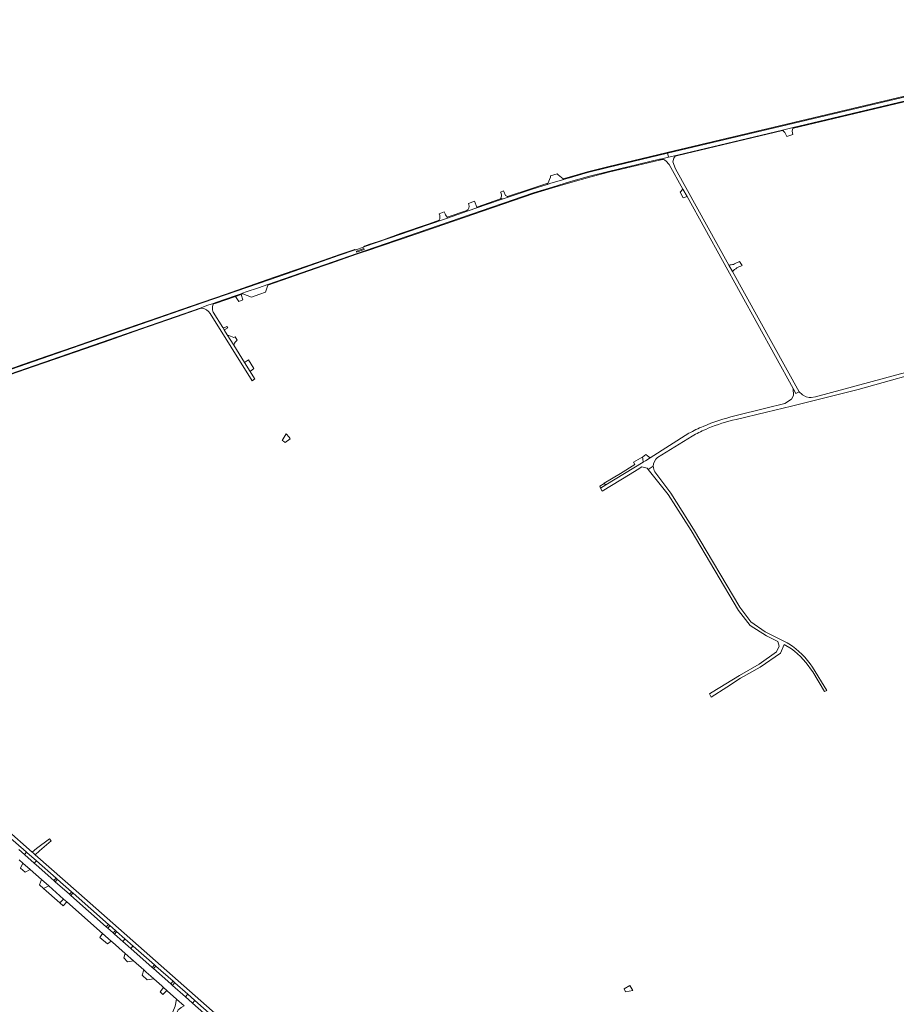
# Model space of a CAD drawing. Header units: metres. Extents: x 166325 to 190320, y 381923 to 404576.
# Tile 922 of 1056: x 176705 to 177359, y 400237 to 400972. Entities that reach past the tile are written whole.
import ezdxf

# ---------------------------------------------------------------- set-up
doc = ezdxf.new("R2010")
doc.units = ezdxf.units.M
for name, color, linetype, lineweight in [('B-WE-VH-VERHARDING_ASFALT-GV', 8, 'Continuous', 18), ('B-WE-VH-VERHARDING_BETON-GV', 8, 'Continuous', 18), ('B-WE-VH-VERHARDING_BETONSTRAATSTEEN-GV', 8, 'Continuous', 18), ('B-WE-VH-VERHARDING_FUNDERING_ZAND-GV', 8, 'Continuous', 18)]:
    doc.layers.add(name, color=color, linetype=linetype, lineweight=lineweight)

msp = doc.modelspace()

# ---------------------------------------------------------------- linework, layer by layer
at = {"layer": 'B-WE-VH-VERHARDING_ASFALT-GV', "flags": 128}
for points in [[(177188.696, 400871.943), (177188.857, 400871.226), (177189.393, 400868.83), (177195.184, 400870.201), (177196.181, 400870.548), (177274.505, 400889.14), (177282.475, 400891.032), (177394.622, 400917.64), (177513.132, 400945.58), (177613.75, 400969.129), (177616.785, 400969.839), (177622.494, 400971.165), (177624.055, 400971.527)], [(177188.696, 400871.943), (177188.857, 400871.226), (177189.393, 400868.83), (177195.184, 400870.201), (177196.181, 400870.548), (177274.505, 400889.14), (177282.475, 400891.032), (177394.622, 400917.64), (177513.132, 400945.58), (177613.75, 400969.129), (177616.785, 400969.839), (177622.494, 400971.165), (177624.055, 400971.527)], [(177504.733, 400946.819), (177188.696, 400871.943)], [(177504.733, 400946.819), (177188.696, 400871.943)], [(176611.683, 400677.258), (176839.971, 400756.37), (176845.809, 400758.404), (176849.99, 400759.86), (176851.648, 400760.437), (176866.126, 400765.452), (176870.611, 400767.005), (176871.567, 400767.336), (176874.466, 400768.34), (176883.594, 400771.501), (176890.626, 400773.885), (176957.064, 400797.03), (176962.806, 400798.988), (177010.698, 400815.484), (177088.792, 400842.3), (177102.842, 400846.64), (177116.431, 400850.7), (177130.591, 400854.65), (177144.67, 400858.35), (177182.661, 400867.37), (177183.6, 400867.46), (177189.393, 400868.83), (177188.857, 400871.226), (177188.696, 400871.943), (177188.64, 400871.93), (177144.082, 400861.3), (177129.141, 400857.43), (177115.471, 400853.54), (177111.911, 400852.496), (177111.341, 400852.329), (177101.692, 400849.5), (177099.637, 400848.845), (177099.049, 400848.657), (177087.732, 400845.05), (177069.92, 400839.172), (177065.344, 400837.662), (177063.805, 400837.155), (177046.556, 400831.242), (177039.992, 400828.992), (177039.279, 400828.741), (177024.476, 400823.525), (177017.77, 400821.163), (177015.952, 400820.522), (177009.034, 400818.207), (176989.638, 400811.467), (176962.249, 400802.023), (176961.816, 400801.764), (176956.084, 400799.82), (176955.751, 400799.789), (176944.005, 400795.774), (176905.859, 400782.431), (176883.563, 400774.675), (176842.341, 400760.4), (176596.132, 400674.988)], [(176611.683, 400677.258), (176839.971, 400756.37), (176845.809, 400758.404), (176849.99, 400759.86), (176851.648, 400760.437), (176866.126, 400765.452), (176870.611, 400767.005), (176871.567, 400767.336), (176874.466, 400768.34), (176883.594, 400771.501), (176890.626, 400773.885), (176957.064, 400797.03), (176962.806, 400798.988), (177010.698, 400815.484), (177088.792, 400842.3), (177102.842, 400846.64), (177116.431, 400850.7), (177130.591, 400854.65), (177144.67, 400858.35), (177182.661, 400867.37), (177183.6, 400867.46), (177189.393, 400868.83), (177188.857, 400871.226), (177188.696, 400871.943), (177188.64, 400871.93), (177144.082, 400861.3), (177129.141, 400857.43), (177115.471, 400853.54), (177111.911, 400852.496), (177111.341, 400852.329), (177101.692, 400849.5), (177099.637, 400848.845), (177099.049, 400848.657), (177087.732, 400845.05), (177069.92, 400839.172), (177065.344, 400837.662), (177063.805, 400837.155), (177046.556, 400831.242), (177039.992, 400828.992), (177039.279, 400828.741), (177024.476, 400823.525), (177017.77, 400821.163), (177015.952, 400820.522), (177009.034, 400818.207), (176989.638, 400811.467), (176962.249, 400802.023), (176961.816, 400801.764), (176956.084, 400799.82), (176955.751, 400799.789), (176944.005, 400795.774), (176905.859, 400782.431), (176883.563, 400774.675), (176842.341, 400760.4), (176596.132, 400674.988)], [(177194.4, 400869.645), (177195.184, 400870.201), (177189.393, 400868.83), (177183.6, 400867.46), (177185.178, 400867.298)], [(177194.4, 400869.645), (177195.184, 400870.201), (177189.393, 400868.83), (177183.6, 400867.46), (177185.178, 400867.298)], [(177187.589, 400866.18), (177189.951, 400863.59), (177200.266, 400844.958), (177203.289, 400839.497), (177282.549, 400696.329), (177284.58, 400692.66), (177287.041, 400693.88), (177237.242, 400783.625)], [(177187.589, 400866.18), (177189.951, 400863.59), (177200.266, 400844.958), (177203.289, 400839.497), (177282.549, 400696.329), (177284.58, 400692.66), (177287.041, 400693.88), (177237.242, 400783.625)], [(177237.242, 400783.625), (177234.553, 400788.472), (177194.79, 400860.13), (177192.722, 400865.37), (177193.43, 400868.11)], [(177237.242, 400783.625), (177234.553, 400788.472), (177194.79, 400860.13), (177192.722, 400865.37), (177193.43, 400868.11)], [(176847.402, 400752.212), (176878.769, 400702.043), (176880.724, 400703.525), (176880.545, 400703.812), (176877.245, 400709.101), (176873.188, 400715.606), (176865.041, 400728.666), (176860.253, 400736.34), (176858.144, 400739.721), (176856.842, 400741.809), (176849.661, 400753.32), (176849.451, 400754.128), (176849.311, 400754.952), (176849.298, 400755.114), (176849.244, 400755.784), (176849.25, 400756.619), (176849.328, 400757.45), (176849.478, 400758.272), (176849.7, 400759.077), (176849.814, 400759.387), (176849.99, 400759.86), (176845.809, 400758.404), (176839.971, 400756.37)], [(176847.402, 400752.212), (176878.769, 400702.043), (176880.724, 400703.525), (176880.545, 400703.812), (176877.245, 400709.101), (176873.188, 400715.606), (176865.041, 400728.666), (176860.253, 400736.34), (176858.144, 400739.721), (176856.842, 400741.809), (176849.661, 400753.32), (176849.451, 400754.128), (176849.311, 400754.952), (176849.298, 400755.114), (176849.244, 400755.784), (176849.25, 400756.619), (176849.328, 400757.45), (176849.478, 400758.272), (176849.7, 400759.077), (176849.814, 400759.387), (176849.99, 400759.86), (176845.809, 400758.404), (176839.971, 400756.37)], [(176839.971, 400756.37), (176840.879, 400756.361)], [(176839.971, 400756.37), (176840.879, 400756.361)], [(176859.824, 400215.019), (176834.292, 400237.621), (176834.001, 400237.879), (176829.032, 400242.279), (176819.336, 400250.863), (176818.048, 400252.003), (176805.141, 400263.43), (176804.242, 400264.225), (176788.261, 400278.373), (176782.269, 400283.677), (176776.107, 400289.132), (176775.1, 400290.024), (176771.027, 400293.629), (176769.918, 400294.611), (176743.553, 400317.951), (176742.507, 400318.877), (176731.917, 400328.252), (176730.927, 400329.129), (176717.759, 400340.786), (176716.261, 400342.112), (176709.311, 400348.264), (176708.847, 400348.675), (176704.711, 400352.337)], [(176859.824, 400215.019), (176834.292, 400237.621), (176834.001, 400237.879), (176829.032, 400242.279), (176819.336, 400250.863), (176818.048, 400252.003), (176805.141, 400263.43), (176804.242, 400264.225), (176788.261, 400278.373), (176782.269, 400283.677), (176776.107, 400289.132), (176775.1, 400290.024), (176771.027, 400293.629), (176769.918, 400294.611), (176743.553, 400317.951), (176742.507, 400318.877), (176731.917, 400328.252), (176730.927, 400329.129), (176717.759, 400340.786), (176716.261, 400342.112), (176709.311, 400348.264), (176708.847, 400348.675), (176704.711, 400352.337)], [(176704.913, 400344.658), (176707.696, 400342.2), (176713.222, 400337.321), (176721.657, 400329.873), (176727.076, 400325.089), (176738.08, 400315.372), (176740.499, 400313.237), (176767.264, 400289.533), (176773.499, 400284.012), (176774.535, 400283.094), (176784.114, 400274.611), (176790.272, 400269.157), (176797.879, 400262.42), (176799.687, 400260.819), (176803.217, 400257.693), (176805.368, 400255.788), (176811.343, 400250.496), (176812.774, 400249.229), (176815.145, 400247.13), (176815.435, 400246.873), (176822.461, 400240.65), (176827.971, 400235.77)], [(176704.913, 400344.658), (176707.696, 400342.2), (176713.222, 400337.321), (176721.657, 400329.873), (176727.076, 400325.089), (176738.08, 400315.372), (176740.499, 400313.237), (176767.264, 400289.533), (176773.499, 400284.012), (176774.535, 400283.094), (176784.114, 400274.611), (176790.272, 400269.157), (176797.879, 400262.42), (176799.687, 400260.819), (176803.217, 400257.693), (176805.368, 400255.788), (176811.343, 400250.496), (176812.774, 400249.229), (176815.145, 400247.13), (176815.435, 400246.873), (176822.461, 400240.65), (176827.971, 400235.77)]]:
    msp.add_lwpolyline(points, dxfattribs=at)
at = {"layer": 'B-WE-VH-VERHARDING_ASFALT-GV'}
for points in [[(177185.178, 400867.298, -0.104544), (177187.589, 400866.18)], [(177185.178, 400867.298, -0.104544), (177187.589, 400866.18)], [(177193.43, 400868.11, -0.1289548), (177194.4, 400869.645)], [(177193.43, 400868.11, -0.1289548), (177194.4, 400869.645)], [(176840.879, 400756.361, -0.2552482), (176847.402, 400752.212)], [(176840.879, 400756.361, -0.2552482), (176847.402, 400752.212)]]:
    msp.add_lwpolyline(points, format="xyb", dxfattribs=at)
at = {"layer": 'B-WE-VH-VERHARDING_ASFALT-GV', "flags": 128}
msp.add_lwpolyline([(176956.548, 400798.725), (176962.255, 400800.684), (176962.487, 400800.108), (176956.778, 400798.149)], close=True, dxfattribs=at)
msp.add_lwpolyline([(176956.548, 400798.725), (176962.255, 400800.684), (176962.487, 400800.108), (176956.778, 400798.149)], close=True, dxfattribs=at)
at = {"layer": 'B-WE-VH-VERHARDING_BETON-GV', "flags": 128}
for points in [[(176691.011, 400367.254), (176710.152, 400350.652), (176710.441, 400350.397), (176710.776, 400350.102), (176717.828, 400343.884), (176732.551, 400330.901), (176733.517, 400330.049), (176744.128, 400320.692), (176745.153, 400319.789), (176771.676, 400296.401), (176772.708, 400295.491), (176776.807, 400291.877), (176777.712, 400291.079), (176783.932, 400285.594), (176789.955, 400280.283), (176805.958, 400266.171), (176806.858, 400265.378), (176819.816, 400253.952), (176821.035, 400252.877)], [(176691.011, 400367.254), (176710.152, 400350.652), (176710.441, 400350.397), (176710.776, 400350.102), (176717.828, 400343.884), (176732.551, 400330.901), (176733.517, 400330.049), (176744.128, 400320.692), (176745.153, 400319.789), (176771.676, 400296.401), (176772.708, 400295.491), (176776.807, 400291.877), (176777.712, 400291.079), (176783.932, 400285.594), (176789.955, 400280.283), (176805.958, 400266.171), (176806.858, 400265.378), (176819.816, 400253.952), (176821.035, 400252.877)], [(176949.845, 400142.704), (176948.517, 400143.904), (176943.293, 400148.524), (176901.841, 400185.07), (176749.57, 400319.67), (176716.802, 400348.46), (176715.334, 400349.749), (176714.57, 400350.42), (176694.971, 400367.64)], [(176949.845, 400142.704), (176948.517, 400143.904), (176943.293, 400148.524), (176901.841, 400185.07), (176749.57, 400319.67), (176716.802, 400348.46), (176715.334, 400349.749), (176714.57, 400350.42), (176694.971, 400367.64)], [(176821.035, 400252.877), (176830.788, 400244.277), (176835.766, 400239.887), (176836.138, 400239.559), (176898.642, 400184.167), (176899.774, 400183.177), (176945.754, 400142.506)], [(176821.035, 400252.877), (176830.788, 400244.277), (176835.766, 400239.887), (176836.138, 400239.559), (176898.642, 400184.167), (176899.774, 400183.177), (176945.754, 400142.506)]]:
    msp.add_lwpolyline(points, dxfattribs=at)
at = {"layer": 'B-WE-VH-VERHARDING_BETONSTRAATSTEEN-GV', "flags": 128}
for points in [[(177614.207, 400968.724), (177613.75, 400969.129), (177513.132, 400945.58), (177394.622, 400917.64), (177282.475, 400891.032), (177282.33, 400890.497), (177282.613, 400890.553), (177394.76, 400917.161), (177513.27, 400945.101)], [(177614.207, 400968.724), (177613.75, 400969.129), (177513.132, 400945.58), (177394.622, 400917.64), (177282.475, 400891.032), (177282.33, 400890.497), (177282.613, 400890.553), (177394.76, 400917.161), (177513.27, 400945.101)], [(177274.63, 400888.718), (177274.838, 400888.775), (177274.505, 400889.14), (177196.181, 400870.548), (177195.184, 400870.201), (177194.4, 400869.645), (177196.306, 400870.126)], [(177274.63, 400888.718), (177274.838, 400888.775), (177274.505, 400889.14), (177196.181, 400870.548), (177195.184, 400870.201), (177194.4, 400869.645), (177196.306, 400870.126)], [(177281.746, 400888.336), (177282.33, 400890.497), (177282.475, 400891.032), (177274.505, 400889.14), (177274.838, 400888.775), (177276.138, 400887.346), (177277.767, 400884.411), (177282.203, 400885.891)], [(177281.746, 400888.336), (177282.33, 400890.497), (177282.475, 400891.032), (177274.505, 400889.14), (177274.838, 400888.775), (177276.138, 400887.346), (177277.767, 400884.411), (177282.203, 400885.891)], [(177000.138, 400811.244), (177088.93, 400841.733), (177102.98, 400846.073), (177116.569, 400850.133), (177130.729, 400854.083), (177144.808, 400857.783), (177182.799, 400866.803), (177185.178, 400867.298), (177183.6, 400867.46), (177182.661, 400867.37), (177144.67, 400858.35), (177130.591, 400854.65), (177116.431, 400850.7), (177102.842, 400846.64), (177088.792, 400842.3), (177010.698, 400815.484), (176962.806, 400798.988), (176957.064, 400797.03), (176890.626, 400773.885), (176890.605, 400773.338), (176931.782, 400787.838), (176937.106, 400789.643), (176956.561, 400796.547), (176956.787, 400796.622), (176963.285, 400798.77), (176963.57, 400798.864)], [(177000.138, 400811.244), (177088.93, 400841.733), (177102.98, 400846.073), (177116.569, 400850.133), (177130.729, 400854.083), (177144.808, 400857.783), (177182.799, 400866.803), (177185.178, 400867.298), (177183.6, 400867.46), (177182.661, 400867.37), (177144.67, 400858.35), (177130.591, 400854.65), (177116.431, 400850.7), (177102.842, 400846.64), (177088.792, 400842.3), (177010.698, 400815.484), (176962.806, 400798.988), (176957.064, 400797.03), (176890.626, 400773.885), (176890.605, 400773.338), (176931.782, 400787.838), (176937.106, 400789.643), (176956.561, 400796.547), (176956.787, 400796.622), (176963.285, 400798.77), (176963.57, 400798.864)], [(177110.786, 400852.791), (177107.12, 400855.844), (177106.287, 400856.538), (177101.451, 400855), (177101.374, 400854.106), (177099.357, 400849.381), (177099.049, 400848.657), (177099.637, 400848.845), (177101.692, 400849.5), (177111.341, 400852.329)], [(177110.786, 400852.791), (177107.12, 400855.844), (177106.287, 400856.538), (177101.451, 400855), (177101.374, 400854.106), (177099.357, 400849.381), (177099.049, 400848.657), (177099.637, 400848.845), (177101.692, 400849.5), (177111.341, 400852.329)], [(177099.049, 400848.657), (177099.357, 400849.381), (177098.769, 400849.193), (177087.452, 400845.586), (177069.348, 400839.478), (177069.92, 400839.172), (177087.732, 400845.05)], [(177099.049, 400848.657), (177099.357, 400849.381), (177098.769, 400849.193), (177087.452, 400845.586), (177069.348, 400839.478), (177069.92, 400839.172), (177087.732, 400845.05)], [(177068.358, 400840.009), (177067.849, 400840.382), (177066.645, 400843.393), (177066.454, 400843.871), (177064.215, 400842.86), (177064.281, 400842.663), (177064.917, 400840.757), (177064.875, 400839.787), (177064.108, 400837.899), (177065.07, 400838.234), (177065.344, 400837.662), (177069.92, 400839.172), (177069.348, 400839.478)], [(177068.358, 400840.009), (177067.849, 400840.382), (177066.645, 400843.393), (177066.454, 400843.871), (177064.215, 400842.86), (177064.281, 400842.663), (177064.917, 400840.757), (177064.875, 400839.787), (177064.108, 400837.899), (177065.07, 400838.234), (177065.344, 400837.662), (177069.92, 400839.172), (177069.348, 400839.478)], [(177200.266, 400844.958), (177198.148, 400842.878), (177200.431, 400838.655), (177203.289, 400839.497)], [(177200.266, 400844.958), (177198.148, 400842.878), (177200.431, 400838.655), (177203.289, 400839.497)], [(177044.761, 400836.014), (177040.128, 400834.384), (177040.485, 400833.425), (177040.577, 400833.083), (177040.655, 400832.541), (177040.654, 400831.992), (177040.573, 400831.45), (177040.413, 400830.925), (177040.18, 400830.429), (177039.877, 400829.972), (177039.51, 400829.564), (177039.088, 400829.214), (177039.279, 400828.741), (177039.992, 400828.992), (177046.556, 400831.242), (177046.408, 400831.738)], [(177044.761, 400836.014), (177040.128, 400834.384), (177040.485, 400833.425), (177040.577, 400833.083), (177040.655, 400832.541), (177040.654, 400831.992), (177040.573, 400831.45), (177040.413, 400830.925), (177040.18, 400830.429), (177039.877, 400829.972), (177039.51, 400829.564), (177039.088, 400829.214), (177039.279, 400828.741), (177039.992, 400828.992), (177046.556, 400831.242), (177046.408, 400831.738)], [(177063.805, 400837.155), (177065.344, 400837.662), (177065.07, 400838.234), (177064.108, 400837.899), (177046.408, 400831.738), (177046.556, 400831.242)], [(177063.805, 400837.155), (177065.344, 400837.662), (177065.07, 400838.234), (177064.108, 400837.899), (177046.408, 400831.738), (177046.556, 400831.242)], [(177024.222, 400824.134), (177023.086, 400825.839), (177022.771, 400826.592), (177022.372, 400827.544), (177022.149, 400828.077), (177018.374, 400826.668), (177018.798, 400825.419), (177018.89, 400824.853), (177018.916, 400824.224), (177018.861, 400823.596), (177018.728, 400822.98), (177018.518, 400822.386), (177018.234, 400821.823), (177018.141, 400821.672), (177017.77, 400821.163), (177024.476, 400823.525)], [(177024.222, 400824.134), (177023.086, 400825.839), (177022.771, 400826.592), (177022.372, 400827.544), (177022.149, 400828.077), (177018.374, 400826.668), (177018.798, 400825.419), (177018.89, 400824.853), (177018.916, 400824.224), (177018.861, 400823.596), (177018.728, 400822.98), (177018.518, 400822.386), (177018.234, 400821.823), (177018.141, 400821.672), (177017.77, 400821.163), (177024.476, 400823.525)], [(177039.279, 400828.741), (177039.088, 400829.214), (177024.222, 400824.134), (177024.476, 400823.525)], [(177039.279, 400828.741), (177039.088, 400829.214), (177024.222, 400824.134), (177024.476, 400823.525)], [(176989.638, 400811.467), (177009.034, 400818.207), (177015.952, 400820.522), (177017.77, 400821.163), (177018.141, 400821.672), (177018.234, 400821.823), (177010.141, 400819.037), (176989.559, 400811.866), (176976.69, 400807.381), (176972.969, 400806.136), (176966.498, 400803.946), (176962.581, 400802.642), (176962.404, 400802.257), (176962.249, 400802.023)], [(176989.638, 400811.467), (177009.034, 400818.207), (177015.952, 400820.522), (177017.77, 400821.163), (177018.141, 400821.672), (177018.234, 400821.823), (177010.141, 400819.037), (176989.559, 400811.866), (176976.69, 400807.381), (176972.969, 400806.136), (176966.498, 400803.946), (176962.581, 400802.642), (176962.404, 400802.257), (176962.249, 400802.023)], [(176962.487, 400800.108), (176962.255, 400800.684), (176956.548, 400798.725), (176956.778, 400798.149)], [(176962.487, 400800.108), (176962.255, 400800.684), (176956.548, 400798.725), (176956.778, 400798.149)], [(176871.567, 400767.336), (176871.754, 400766.918), (176878.22, 400764.592), (176884.549, 400766.782), (176888.798, 400768.285), (176890.605, 400773.338), (176890.626, 400773.885), (176883.594, 400771.501), (176874.466, 400768.34)], [(176871.567, 400767.336), (176871.754, 400766.918), (176878.22, 400764.592), (176884.549, 400766.782), (176888.798, 400768.285), (176890.605, 400773.338), (176890.626, 400773.885), (176883.594, 400771.501), (176874.466, 400768.34)], [(176849.814, 400759.387), (176851.118, 400759.834), (176866.385, 400765.075), (176870.733, 400766.567), (176871.754, 400766.918), (176871.567, 400767.336), (176870.611, 400767.005), (176866.126, 400765.452), (176851.648, 400760.437), (176849.99, 400759.86)], [(176849.814, 400759.387), (176851.118, 400759.834), (176866.385, 400765.075), (176870.733, 400766.567), (176871.754, 400766.918), (176871.567, 400767.336), (176870.611, 400767.005), (176866.126, 400765.452), (176851.648, 400760.437), (176849.99, 400759.86)], [(176870.733, 400766.567), (176866.385, 400765.075), (176868.963, 400761.324), (176871.849, 400762.554)], [(176870.733, 400766.567), (176866.385, 400765.075), (176868.963, 400761.324), (176871.849, 400762.554)], [(176475.451, 400629.158), (176609.172, 400675.759), (176611.934, 400676.716), (176661.776, 400694.075), (176668.331, 400696.355), (176692.701, 400704.758), (176715.553, 400712.65), (176739.515, 400721.003), (176768.458, 400731.013), (176794.956, 400740.285), (176822.411, 400749.761), (176840.879, 400756.361), (176839.971, 400756.37), (176611.683, 400677.258), (176608.921, 400676.301), (176475.2, 400629.7), (176450.729, 400620.695), (176450.98, 400620.153)], [(176475.451, 400629.158), (176609.172, 400675.759), (176611.934, 400676.716), (176661.776, 400694.075), (176668.331, 400696.355), (176692.701, 400704.758), (176715.553, 400712.65), (176739.515, 400721.003), (176768.458, 400731.013), (176794.956, 400740.285), (176822.411, 400749.761), (176840.879, 400756.361), (176839.971, 400756.37), (176611.683, 400677.258), (176608.921, 400676.301), (176475.2, 400629.7), (176450.729, 400620.695), (176450.98, 400620.153)], [(176856.842, 400741.809), (176858.144, 400739.721), (176858.444, 400740.456), (176860.588, 400741.48), (176859.937, 400742.498), (176857.826, 400741.49)], [(176856.842, 400741.809), (176858.144, 400739.721), (176858.444, 400740.456), (176860.588, 400741.48), (176859.937, 400742.498), (176857.826, 400741.49)], [(176866.185, 400734.863), (176865.182, 400734.423), (176862.612, 400735.423), (176860.253, 400736.34), (176865.041, 400728.666), (176865.309, 400729.41), (176865.651, 400730.124), (176866.063, 400730.799), (176866.541, 400731.429), (176867.08, 400732.008), (176867.63, 400732.494)], [(176866.185, 400734.863), (176865.182, 400734.423), (176862.612, 400735.423), (176860.253, 400736.34), (176865.041, 400728.666), (176865.309, 400729.41), (176865.651, 400730.124), (176866.063, 400730.799), (176866.541, 400731.429), (176867.08, 400732.008), (176867.63, 400732.494)], [(176876.097, 400717.674), (176873.188, 400715.606), (176877.245, 400709.101), (176879.951, 400711.297)], [(176876.097, 400717.674), (176873.188, 400715.606), (176877.245, 400709.101), (176879.951, 400711.297)], [(177175.9, 400644.669), (177173.767, 400646.122), (177172.644, 400646.975), (177170.005, 400645.171), (177170.183, 400643.884), (177170.498, 400641.296), (177172.322, 400642.4)], [(177175.9, 400644.669), (177173.767, 400646.122), (177172.644, 400646.975), (177170.005, 400645.171), (177170.183, 400643.884), (177170.498, 400641.296), (177172.322, 400642.4)], [(177142.621, 400624.431), (177141.374, 400625.373), (177138.29, 400623.447), (177138.701, 400622.06)], [(177142.621, 400624.431), (177141.374, 400625.373), (177138.29, 400623.447), (177138.701, 400622.06)], [(176710.776, 400350.102), (176710.441, 400350.397), (176708.847, 400348.675), (176709.311, 400348.264), (176716.261, 400342.112), (176717.683, 400343.735), (176717.828, 400343.884)], [(176710.776, 400350.102), (176710.441, 400350.397), (176708.847, 400348.675), (176709.311, 400348.264), (176716.261, 400342.112), (176717.683, 400343.735), (176717.828, 400343.884)], [(176707.696, 400342.2), (176706.068, 400338.375), (176709.46, 400335.357), (176713.222, 400337.321)], [(176707.696, 400342.2), (176706.068, 400338.375), (176709.46, 400335.357), (176713.222, 400337.321)], [(176721.657, 400329.873), (176720.072, 400325.912), (176723.229, 400323.103), (176727.076, 400325.089)], [(176721.657, 400329.873), (176720.072, 400325.912), (176723.229, 400323.103), (176727.076, 400325.089)], [(176733.383, 400329.891), (176733.517, 400330.049), (176732.551, 400330.901), (176732.411, 400330.748), (176730.927, 400329.129), (176731.917, 400328.252)], [(176733.383, 400329.891), (176733.517, 400330.049), (176732.551, 400330.901), (176732.411, 400330.748), (176730.927, 400329.129), (176731.917, 400328.252)], [(176727.076, 400325.089), (176723.229, 400323.103), (176735.349, 400312.54), (176738.08, 400315.372)], [(176727.076, 400325.089), (176723.229, 400323.103), (176735.349, 400312.54), (176738.08, 400315.372)], [(176745.019, 400319.631), (176745.153, 400319.789), (176744.128, 400320.692), (176743.994, 400320.534), (176742.507, 400318.877), (176743.553, 400317.951)], [(176745.019, 400319.631), (176745.153, 400319.789), (176744.128, 400320.692), (176743.994, 400320.534), (176742.507, 400318.877), (176743.553, 400317.951)], [(176740.499, 400313.237), (176738.08, 400315.372), (176735.349, 400312.54), (176737.845, 400310.389)], [(176740.499, 400313.237), (176738.08, 400315.372), (176735.349, 400312.54), (176737.845, 400310.389)], [(176772.574, 400295.333), (176772.708, 400295.491), (176771.676, 400296.401), (176771.542, 400296.243), (176769.918, 400294.611), (176771.027, 400293.629)], [(176772.574, 400295.333), (176772.708, 400295.491), (176771.676, 400296.401), (176771.542, 400296.243), (176769.918, 400294.611), (176771.027, 400293.629)], [(176777.578, 400290.921), (176777.712, 400291.079), (176776.807, 400291.877), (176776.673, 400291.719), (176775.1, 400290.024), (176776.107, 400289.132)], [(176777.578, 400290.921), (176777.712, 400291.079), (176776.807, 400291.877), (176776.673, 400291.719), (176775.1, 400290.024), (176776.107, 400289.132)], [(176767.264, 400289.533), (176765.089, 400286.552), (176770.889, 400281.843), (176773.499, 400284.012)], [(176767.264, 400289.533), (176765.089, 400286.552), (176770.889, 400281.843), (176773.499, 400284.012)], [(176783.932, 400285.594), (176783.798, 400285.436), (176782.269, 400283.677), (176788.261, 400278.373), (176789.821, 400280.125), (176789.955, 400280.283)], [(176783.932, 400285.594), (176783.798, 400285.436), (176782.269, 400283.677), (176788.261, 400278.373), (176789.821, 400280.125), (176789.955, 400280.283)], [(176784.114, 400274.611), (176783.063, 400271.377), (176785.883, 400268.576), (176790.272, 400269.157)], [(176784.114, 400274.611), (176783.063, 400271.377), (176785.883, 400268.576), (176790.272, 400269.157)], [(176803.217, 400257.693), (176799.687, 400260.819), (176797.879, 400262.42), (176796.635, 400258.555), (176797.509, 400257.716), (176799.657, 400255.768), (176800.437, 400255.044), (176805.368, 400255.788)], [(176803.217, 400257.693), (176799.687, 400260.819), (176797.879, 400262.42), (176796.635, 400258.555), (176797.509, 400257.716), (176799.657, 400255.768), (176800.437, 400255.044), (176805.368, 400255.788)], [(176804.242, 400264.225), (176805.141, 400263.43), (176806.858, 400265.378), (176805.958, 400266.171)], [(176804.242, 400264.225), (176805.141, 400263.43), (176806.858, 400265.378), (176805.958, 400266.171)], [(176820.901, 400252.719), (176821.035, 400252.877), (176819.816, 400253.952), (176819.682, 400253.794), (176818.048, 400252.003), (176819.336, 400250.863)], [(176820.901, 400252.719), (176821.035, 400252.877), (176819.816, 400253.952), (176819.682, 400253.794), (176818.048, 400252.003), (176819.336, 400250.863)], [(176812.774, 400249.229), (176810.141, 400246.236), (176812.159, 400244.125), (176815.145, 400247.13)], [(176812.774, 400249.229), (176810.141, 400246.236), (176812.159, 400244.125), (176815.145, 400247.13)], [(177160.547, 400250.766), (177156.434, 400248.439), (177157.46, 400245.993), (177162.854, 400247.001)], [(177160.547, 400250.766), (177156.434, 400248.439), (177157.46, 400245.993), (177162.854, 400247.001)], [(176822.461, 400240.65), (176821.255, 400235.46), (176820.972, 400234.24), (176814.092, 400218.19), (176793.524, 400172.711), (176790.222, 400165.41), (176792.651, 400164.66), (176793.283, 400166.062), (176799.21, 400179.198), (176819.202, 400223.51), (176823.63, 400232.68), (176824.236, 400233.185), (176825.742, 400234.44), (176827.971, 400235.77)], [(176822.461, 400240.65), (176821.255, 400235.46), (176820.972, 400234.24), (176814.092, 400218.19), (176793.524, 400172.711), (176790.222, 400165.41), (176792.651, 400164.66), (176793.283, 400166.062), (176799.21, 400179.198), (176819.202, 400223.51), (176823.63, 400232.68), (176824.236, 400233.185), (176825.742, 400234.44), (176827.971, 400235.77)], [(176830.788, 400244.277), (176830.654, 400244.119), (176829.032, 400242.279), (176834.001, 400237.879), (176834.292, 400237.621), (176836.138, 400239.559), (176835.766, 400239.887)], [(176830.788, 400244.277), (176830.654, 400244.119), (176829.032, 400242.279), (176834.001, 400237.879), (176834.292, 400237.621), (176836.138, 400239.559), (176835.766, 400239.887)]]:
    msp.add_lwpolyline(points, close=True, dxfattribs=at)
for points in [[(177506.904, 400947.902), (177504.557, 400947.342), (177342.471, 400908.941), (177188.464, 400872.453), (177143.906, 400861.823), (177128.965, 400857.953), (177115.295, 400854.063), (177110.786, 400852.791), (177111.341, 400852.329), (177111.911, 400852.496), (177115.471, 400853.54), (177129.141, 400857.43), (177144.082, 400861.3), (177188.64, 400871.93), (177188.696, 400871.943), (177504.733, 400946.819)], [(177506.904, 400947.902), (177504.557, 400947.342), (177342.471, 400908.941), (177188.464, 400872.453), (177143.906, 400861.823), (177128.965, 400857.953), (177115.295, 400854.063), (177110.786, 400852.791), (177111.341, 400852.329), (177111.911, 400852.496), (177115.471, 400853.54), (177129.141, 400857.43), (177144.082, 400861.3), (177188.64, 400871.93), (177188.696, 400871.943), (177504.733, 400946.819)], [(176596.132, 400674.988), (176842.341, 400760.4), (176883.563, 400774.675), (176905.859, 400782.431), (176944.005, 400795.774), (176955.751, 400799.789), (176955.319, 400799.916), (176955.188, 400799.997), (176953.971, 400799.603), (176950.305, 400798.336), (176944.276, 400796.292), (176927.209, 400790.423), (176894.756, 400779.089), (176876.284, 400772.65), (176858.64, 400766.567), (176841.189, 400760.446), (176826.005, 400755.204), (176809.611, 400749.463), (176792.264, 400743.481), (176775.179, 400737.611), (176746.128, 400727.432), (176726.478, 400720.65), (176707.588, 400714.117), (176685.349, 400706.374)], [(176596.132, 400674.988), (176842.341, 400760.4), (176883.563, 400774.675), (176905.859, 400782.431), (176944.005, 400795.774), (176955.751, 400799.789), (176955.319, 400799.916), (176955.188, 400799.997), (176953.971, 400799.603), (176950.305, 400798.336), (176944.276, 400796.292), (176927.209, 400790.423), (176894.756, 400779.089), (176876.284, 400772.65), (176858.64, 400766.567), (176841.189, 400760.446), (176826.005, 400755.204), (176809.611, 400749.463), (176792.264, 400743.481), (176775.179, 400737.611), (176746.128, 400727.432), (176726.478, 400720.65), (176707.588, 400714.117), (176685.349, 400706.374)], [(177244.4, 400787.997), (177242.554, 400791.058), (177238.797, 400789.327), (177238.005, 400788.962)], [(177244.4, 400787.997), (177242.554, 400791.058), (177238.797, 400789.327), (177238.005, 400788.962)], [(177234.553, 400788.472), (177237.242, 400783.625)], [(177234.553, 400788.472), (177237.242, 400783.625)]]:
    msp.add_lwpolyline(points, dxfattribs=at)
at = {"layer": 'B-WE-VH-VERHARDING_BETONSTRAATSTEEN-GV'}
for points in [[(177238.005, 400788.962, -0.0816906), (177234.553, 400788.472)], [(177238.005, 400788.962, -0.0816906), (177234.553, 400788.472)], [(177237.242, 400783.625, -0.0681191), (177240.476, 400786.28)], [(177237.242, 400783.625, -0.0681191), (177240.476, 400786.28)], [(177240.476, 400786.28, -0.0696229), (177244.4, 400787.997)], [(177240.476, 400786.28, -0.0696229), (177244.4, 400787.997)]]:
    msp.add_lwpolyline(points, format="xyb", dxfattribs=at)
at = {"layer": 'B-WE-VH-VERHARDING_FUNDERING_ZAND-GV', "flags": 128}
for points in [[(177239.822, 400673.2), (177262.49, 400678.76), (177281.211, 400683.16), (177331.024, 400695.572), (177391.423, 400712.613), (177444.898, 400727.185), (177465.469, 400732.79)], [(177239.822, 400673.2), (177262.49, 400678.76), (177281.211, 400683.16), (177331.024, 400695.572), (177391.423, 400712.613), (177444.898, 400727.185), (177465.469, 400732.79)], [(177399.425, 400717.115), (177299.1, 400690.056), (177295.834, 400689.494), (177294.322, 400689.618), (177292.201, 400690.196), (177289.379, 400691.671), (177289.208, 400691.76), (177287.041, 400693.88), (177284.58, 400692.66), (177282.549, 400696.329), (177282.712, 400691.2), (177281.321, 400688.31), (177276.262, 400685.05), (177262.122, 400681.721), (177238.982, 400675.83)], [(177399.425, 400717.115), (177299.1, 400690.056), (177295.834, 400689.494), (177294.322, 400689.618), (177292.201, 400690.196), (177289.379, 400691.671), (177289.208, 400691.76), (177287.041, 400693.88), (177284.58, 400692.66), (177282.549, 400696.329), (177282.712, 400691.2), (177281.321, 400688.31), (177276.262, 400685.05), (177262.122, 400681.721), (177238.982, 400675.83)], [(177217.204, 400665.789), (177219.1, 400666.6)], [(177217.204, 400665.789), (177219.1, 400666.6)], [(177204.657, 400662.904), (177175.9, 400644.669), (177172.322, 400642.4), (177170.498, 400641.296), (177142.621, 400624.431), (177138.701, 400622.06), (177140.032, 400619.8), (177160.872, 400632.482), (177166.118, 400635.674), (177169.661, 400637.83), (177173.472, 400636.95), (177174.383, 400635.811), (177178.136, 400638.28)], [(177204.657, 400662.904), (177175.9, 400644.669), (177172.322, 400642.4), (177170.498, 400641.296), (177142.621, 400624.431), (177138.701, 400622.06), (177140.032, 400619.8), (177160.872, 400632.482), (177166.118, 400635.674), (177169.661, 400637.83), (177173.472, 400636.95), (177174.383, 400635.811), (177178.136, 400638.28)], [(177181.231, 400644.88), (177207.108, 400660.814)], [(177181.231, 400644.88), (177207.108, 400660.814)], [(177178.136, 400638.28), (177174.383, 400635.811), (177189.231, 400617.25), (177206.382, 400590.241), (177241.65, 400530.651), (177250.371, 400519.591), (177262.59, 400511.781), (177270.92, 400507.591), (177272.141, 400504.111), (177269.922, 400499.88), (177257.051, 400490.71), (177242.38, 400482.19), (177222.01, 400469.736), (177219.936, 400468.468), (177221.388, 400466.058), (177232.947, 400473.474), (177243.291, 400480.11), (177257.822, 400488.32), (177272.932, 400498.84), (177275.811, 400505.391), (177281.194, 400502.098)], [(177178.136, 400638.28), (177174.383, 400635.811), (177189.231, 400617.25), (177206.382, 400590.241), (177241.65, 400530.651), (177250.371, 400519.591), (177262.59, 400511.781), (177270.92, 400507.591), (177272.141, 400504.111), (177269.922, 400499.88), (177257.051, 400490.71), (177242.38, 400482.19), (177222.01, 400469.736), (177219.936, 400468.468), (177221.388, 400466.058), (177232.947, 400473.474), (177243.291, 400480.11), (177257.822, 400488.32), (177272.932, 400498.84), (177275.811, 400505.391), (177281.194, 400502.098)], [(177261.511, 400514.671), (177251.001, 400522.151), (177242.681, 400533.151), (177208.21, 400591.241), (177191.101, 400618.32), (177179.319, 400634.242)], [(177261.511, 400514.671), (177251.001, 400522.151), (177242.681, 400533.151), (177208.21, 400591.241), (177191.101, 400618.32), (177179.319, 400634.242)], [(177279.351, 400505.691), (177278.101, 400506.421), (177261.511, 400514.671)], [(177279.351, 400505.691), (177278.101, 400506.421), (177261.511, 400514.671)], [(177297.092, 400484.8), (177305.852, 400470.12), (177307.561, 400471.09), (177296.837, 400488.424)], [(177297.092, 400484.8), (177305.852, 400470.12), (177307.561, 400471.09), (177296.837, 400488.424)]]:
    msp.add_lwpolyline(points, dxfattribs=at)
at = {"layer": 'B-WE-VH-VERHARDING_FUNDERING_ZAND-GV'}
for points in [[(177238.982, 400675.83, 0.0459987), (177215.33, 400668.088)], [(177238.982, 400675.83, 0.0459987), (177215.33, 400668.088)], [(177219.1, 400666.6, -0.0438293), (177239.822, 400673.2)], [(177219.1, 400666.6, -0.0438293), (177239.822, 400673.2)], [(177215.33, 400668.088, 0.0219003), (177204.657, 400662.904)], [(177215.33, 400668.088, 0.0219003), (177204.657, 400662.904)], [(177207.108, 400660.814, -0.0226491), (177217.204, 400665.789)], [(177207.108, 400660.814, -0.0226491), (177217.204, 400665.789)], [(177178.136, 400638.28, -0.2356526), (177181.231, 400644.88)], [(177178.136, 400638.28, -0.2356526), (177181.231, 400644.88)], [(177179.319, 400634.242, -0.13094), (177178.136, 400638.28)], [(177179.319, 400634.242, -0.13094), (177178.136, 400638.28)], [(177296.837, 400488.424, 0.108106), (177279.351, 400505.691)], [(177296.837, 400488.424, 0.108106), (177279.351, 400505.691)], [(177281.194, 400502.098, -0.0830218), (177297.092, 400484.8)], [(177281.194, 400502.098, -0.0830218), (177297.092, 400484.8)]]:
    msp.add_lwpolyline(points, format="xyb", dxfattribs=at)
at = {"layer": 'B-WE-VH-VERHARDING_FUNDERING_ZAND-GV', "flags": 128}
for points in [[(176907.281, 400658.824), (176906.429, 400660.11), (176904.303, 400662.381), (176901.085, 400657.482), (176902.281, 400656.905), (176903.497, 400656.087)], [(176907.281, 400658.824), (176906.429, 400660.11), (176904.303, 400662.381), (176901.085, 400657.482), (176902.281, 400656.905), (176903.497, 400656.087)], [(177170.498, 400641.296), (177170.183, 400643.884), (177170.005, 400645.171), (177168.673, 400644.261), (177163.363, 400641.356), (177164.39, 400639.647), (177153.709, 400632.953), (177141.514, 400625.763), (177141.374, 400625.373), (177142.621, 400624.431)], [(177170.498, 400641.296), (177170.183, 400643.884), (177170.005, 400645.171), (177168.673, 400644.261), (177163.363, 400641.356), (177164.39, 400639.647), (177153.709, 400632.953), (177141.514, 400625.763), (177141.374, 400625.373), (177142.621, 400624.431)], [(176728.951, 400358.788), (176728.651, 400359.096), (176727.481, 400360.3), (176718.016, 400353.057), (176714.57, 400350.42), (176715.334, 400349.749), (176716.802, 400348.46), (176720.046, 400351.218)], [(176728.951, 400358.788), (176728.651, 400359.096), (176727.481, 400360.3), (176718.016, 400353.057), (176714.57, 400350.42), (176715.334, 400349.749), (176716.802, 400348.46), (176720.046, 400351.218)]]:
    msp.add_lwpolyline(points, close=True, dxfattribs=at)

doc.saveas('drawing.dxf')
